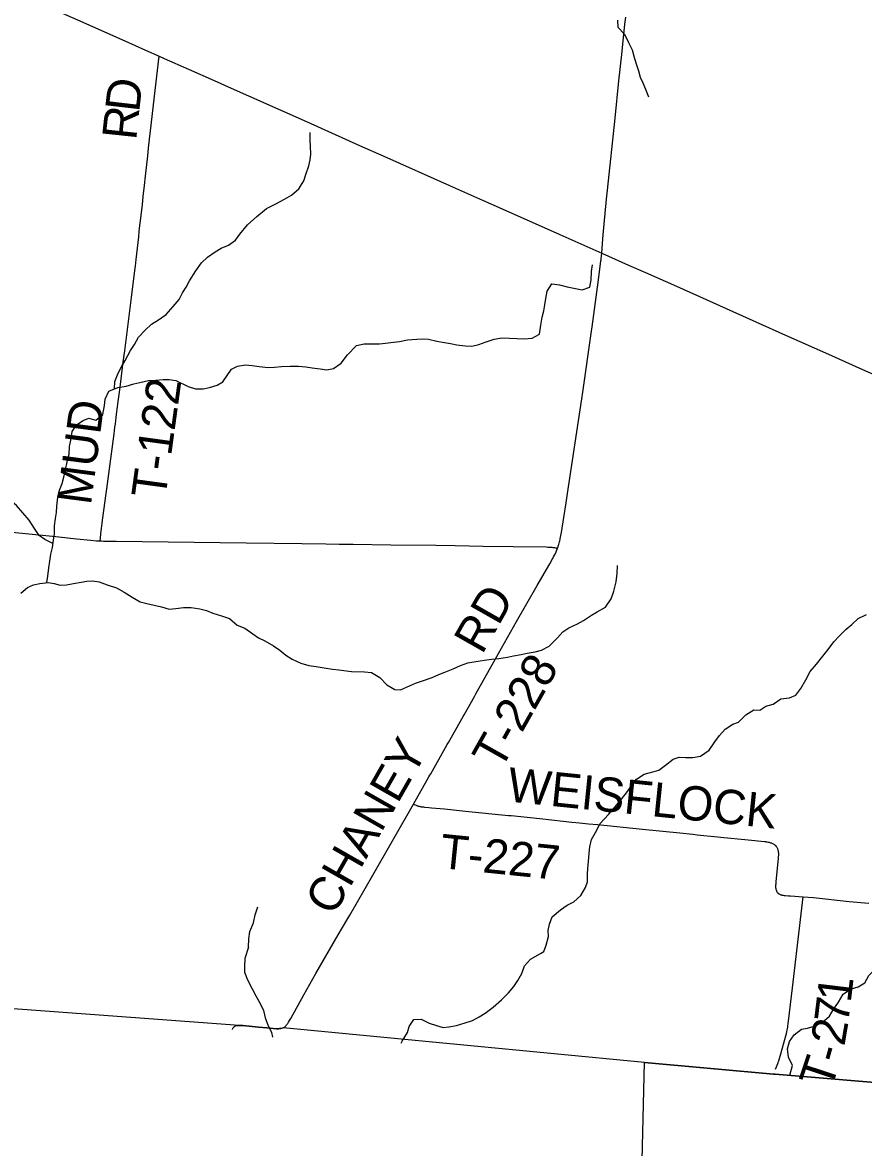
# Model space of a CAD drawing. Extents: x 1442749 to 1756758, y 235267 to 677782.
# Drawn here: x 1576295 to 1583655, y 456494 to 466342 of the extents above; entities that cross this region are included whole.
import ezdxf

# ---------------------------------------------------------------- set-up
doc = ezdxf.new("R2010")
doc.units = 0
for name, color, linetype in [('GM_X_Adjacent_County', 7, 'Continuous'), ('GM_X_County', 7, 'Continuous'), ('GM_X_County_Road', 7, 'Continuous'), ('GM_X_Minor_River', 7, 'Continuous'), ('GM_X_Township', 7, 'Continuous'), ('GM_X_Township_Road', 7, 'Continuous'), ('GM_X_Township_Road_Text', 7, 'Continuous')]:
    doc.layers.add(name, color=color, linetype=linetype)

msp = doc.modelspace()

# ---------------------------------------------------------------- linework, layer by layer
at = {"layer": 'GM_X_Adjacent_County'}
for points in [[(1581014, 432385.4), (1581190, 438279.2), (1581382.9, 444780.9), (1581566.7, 450938.8), (1581670.3, 454427.5), (1581739.3, 457239.2), (1578574.8, 457541.3), (1578554.5, 457535.7), (1578544.1, 457534.2), (1578533.7, 457533.1), (1578526, 457533), (1578517.4, 457533.8), (1578432.8, 457542.1), (1578361.1, 457548.7), (1578223.8, 457561.2), (1578209.2, 457562.2), (1578194.1, 457563.1), (1578191.7, 457563), (1578191.7, 457563), (1573961.2, 457874.5), (1570792.5, 458136.9), (1565757.1, 458560.8)], [(1581670.3, 454427.5), (1581739.3, 457239.2), (1582867, 457136.1), (1582883.1, 457134.8), (1588501.8, 456667.1), (1590579.3, 456500.9), (1590478.9, 454965.3)]]:
    msp.add_lwpolyline(points, dxfattribs=at)
at = {"layer": 'GM_X_County'}
msp.add_lwpolyline([(1590478.9, 454965.3), (1590579.3, 456500.9), (1588501.8, 456667.1), (1582883.1, 457134.8), (1582867, 457136.1), (1581739.3, 457239.2), (1578574.8, 457541.3), (1578554.5, 457535.7), (1578544.1, 457534.2), (1578533.7, 457533.1), (1578526, 457533), (1578517.4, 457533.8), (1578432.8, 457542.1), (1578361.1, 457548.7), (1578223.8, 457561.2), (1578209.2, 457562.2), (1578194.1, 457563.1), (1578191.7, 457563), (1573961.2, 457874.5), (1570792.5, 458136.9), (1565757.1, 458560.8)], dxfattribs=at)
at = {"layer": 'GM_X_County_Road'}
for points in [[(1576146.2, 466645.7), (1576350.3, 466555.7), (1576589.7, 466448.2), (1576776.2, 466367.1), (1577189.7, 466182.3), (1577372.2, 466100.6), (1577490.8, 466047.4)], [(1577490.8, 466047.4), (1577533.9, 466028.1), (1577747.3, 465934.7), (1577972.4, 465835.3), (1578122.1, 465768.1), (1578271.5, 465700.6), (1578580.4, 465563.6), (1578787.3, 465471.5), (1579245.3, 465266.2), (1579458.1, 465171.5), (1580030.3, 464916.2), (1580321.2, 464787.2), (1580492.3, 464711.6), (1580995.7, 464487.2), (1581363.4, 464323.8)], [(1581363.4, 464323.8), (1581598.3, 464219.4), (1581748.2, 464152.8), (1582018.1, 464032.9), (1582712.8, 463722), (1582973.3, 463605.4), (1583347.7, 463437.9), (1583646.9, 463303.3), (1583893.3, 463195.3)]]:
    msp.add_lwpolyline(points, dxfattribs=at)
at = {"layer": 'GM_X_Minor_River'}
for points in [[(1581501.9, 466364.2), (1581505, 466302), (1581562.3, 466239.1), (1581599.5, 466168.5), (1581630.7, 466101.9), (1581651.7, 466027.5), (1581667, 465971.2), (1581686.4, 465918.8), (1581699.7, 465864.5), (1581723.1, 465814.1), (1581746.4, 465759.7), (1581773.6, 465691.2)], [(1577100, 463134.9), (1577102, 463199), (1577131.1, 463272.7), (1577159.9, 463328.5), (1577192.7, 463382.1), (1577240.1, 463471.7), (1577274.9, 463523.3), (1577309.8, 463587), (1577366.8, 463650.4), (1577423.6, 463701.7), (1577484.2, 463739), (1577553, 463786.2), (1577614, 463855.5), (1577667, 463918.9), (1577695.9, 463974.7), (1577726.6, 464026.4), (1577757.5, 464082.1), (1577810.8, 464167.5), (1577859.9, 464239), (1577914.6, 464288.4), (1577979.4, 464333.6), (1578031.9, 464367), (1578098.4, 464394.2), (1578159.1, 464437.4), (1578197.8, 464489), (1578263.1, 464570.3), (1578346.3, 464645.4), (1578429.4, 464714.4), (1578512, 464755.4), (1578588.7, 464794.4), (1578649.3, 464831.7), (1578712.1, 464884.9), (1578757.2, 464956.5), (1578774, 465012.4), (1578799.2, 465088.2), (1578811.9, 465140.2), (1578816.7, 465190.2), (1578815.6, 465258.4), (1578812.4, 465308.6), (1578813.4, 465380.7)], [(1579217.3, 463513.4), (1579283.7, 463528.6), (1579351.9, 463529.7), (1579418.1, 463530.8), (1579472.3, 463536.1), (1579542.6, 463543.2), (1579594.8, 463550.6), (1579665.2, 463565.7), (1579745.5, 463570.7), (1579797.7, 463572), (1579847.8, 463569.3), (1579921.7, 463552.4), (1579987.8, 463541.5), (1580039.8, 463532.8), (1580095.8, 463522), (1580167.9, 463511.1), (1580226, 463508.3), (1580288.4, 463523.6), (1580352.8, 463546.8), (1580421.3, 463569.9), (1580489.7, 463581.1), (1580555.8, 463578.2), (1580622, 463577.4), (1580684.1, 463572.5), (1580756.4, 463579.6), (1580819, 463614.9), (1580830.1, 463692.9), (1580843.1, 463762.9), (1580855.9, 463818.9), (1580864.6, 463870.9), (1580875.4, 463926.9), (1580886.3, 463990.9), (1580927.2, 464054.5), (1580993.3, 464045.6), (1581061.3, 464028.7), (1581135.3, 464013.7), (1581193.3, 464000.9), (1581259.8, 464026.1), (1581270.7, 464090.1), (1581275.6, 464162.2), (1581282.5, 464222.2)], [(1576508, 461439.6), (1576516.6, 461495), (1576523.7, 461569), (1576532.6, 461627.1), (1576543.5, 461689), (1576556.3, 461745), (1576565.3, 461811), (1576574.1, 461867), (1576575.1, 461935.2), (1576582, 461999.2), (1576590.8, 462053.3), (1576595.6, 462107.3), (1576604.8, 462187.4), (1576619.7, 462249.3), (1576640.6, 462307.2), (1576657.4, 462361.1), (1576668.2, 462415), (1576689.5, 462507), (1576702.3, 462562.9), (1576707.3, 462631), (1576716.1, 462685), (1576729.2, 462761), (1576768.1, 462820.6), (1576824.8, 462857.9), (1576875.1, 462879.3), (1576934.9, 462862.5), (1576997.7, 462911.7), (1577012.9, 462989.7), (1577017.7, 463045.7), (1577050.7, 463115.5), (1577129.3, 463146.5), (1577201.5, 463157.5), (1577269.9, 463180.6), (1577322.1, 463189.9), (1577396.4, 463207), (1577462.5, 463212.1), (1577524.7, 463217.2), (1577578.8, 463218.5), (1577636.7, 463209.7), (1577744, 463156.1), (1577809.8, 463135.2), (1577875.8, 463134.3), (1577932.1, 463147.5), (1577998.5, 463168.7), (1578048.9, 463198.1), (1578085.8, 463251.7), (1578124.6, 463307.3), (1578175, 463334.7), (1578247.3, 463345.7), (1578303.3, 463340.9), (1578365.2, 463332.1), (1578445.1, 463321), (1578501.2, 463324.2), (1578561.4, 463331.4), (1578637.5, 463332.4), (1578709.6, 463333.4), (1578775.6, 463328.5), (1578829.5, 463319.7), (1578899.4, 463310.8), (1578957.4, 463302), (1579017.6, 463313.2), (1579082.3, 463360.4), (1579139.5, 463433.8), (1579217.3, 463513.4)], [(1576561.4, 461782.2), (1576491.3, 461816.1), (1576439.8, 461852.8), (1576400.6, 461913.5), (1576353.6, 461984.3), (1576298.5, 462051.2), (1576241.4, 462114.1), (1576170.2, 462175.3), (1576106.7, 462214.2), (1576050.9, 462235), (1575987.3, 462264), (1575918, 462319), (1575846.6, 462368.1), (1575789.3, 462415), (1575729.8, 462457.9), (1575668.3, 462492.8), (1575596.9, 462541.9), (1575531.8, 462609), (1575502.9, 462681.5), (1575493.9, 462755.8)], [(1579173.7, 460659.6), (1579287.1, 460658.1), (1579349.2, 460651.3), (1579422.8, 460608.3), (1579484.1, 460545.3), (1579553.8, 460504.3), (1579603.9, 460501.7), (1579682.6, 460536.8), (1579733, 460558.1), (1579803.5, 460581.3), (1579880.1, 460608.4), (1579938.6, 460633.7), (1579991, 460655), (1580063.6, 460684.1), (1580128.1, 460713.4), (1580190.6, 460736.6), (1580261, 460749.8), (1580337.4, 460760.8), (1580399.7, 460770), (1580461.9, 460775.2), (1580538.2, 460786.2), (1580592.6, 460797.6), (1580658.9, 460810.7), (1580711.2, 460820.1), (1580781.6, 460833.2), (1580837.9, 460848.5), (1580904.6, 460883.7), (1580977.7, 460955), (1581022.6, 461008.5), (1581077.2, 461041.8), (1581151.8, 461077), (1581204.4, 461108.3), (1581273.2, 461153.6), (1581323.7, 461183), (1581396.5, 461224.1), (1581445.6, 461297.7), (1581468.6, 461365.5), (1581489.7, 461445.4), (1581498.7, 461519.5), (1581501.7, 461587.6)], [(1576280.3, 461347.8), (1576339, 461397.2), (1576391.4, 461418.5), (1576445.6, 461431.8), (1576517.9, 461440.8), (1576571.8, 461432.1), (1576625.6, 461417.3), (1576679.7, 461418.6), (1576739.9, 461431.8), (1576808.2, 461442.9), (1576858.4, 461452.2), (1576910.5, 461455.5), (1576966.4, 461444.7), (1577036.1, 461419.7), (1577117.8, 461392.6), (1577185.3, 461355.6), (1577254.7, 461312.5), (1577324.2, 461271.5), (1577384.1, 461256.6), (1577445.9, 461241.7), (1577509.7, 461226.8), (1577577.5, 461207.9), (1577635.7, 461213.1), (1577703.9, 461222.2), (1577771.9, 461221.3), (1577845.8, 461210.2), (1577903.7, 461195.4), (1577961.4, 461170.6), (1578035.2, 461149.5), (1578106.9, 461124.5), (1578172.1, 461065.5), (1578239.8, 461040.5), (1578309.1, 460989.4), (1578360.7, 460956.6), (1578416.3, 460929.8), (1578491.8, 460886.7), (1578545.3, 460847.9), (1578598.7, 460803), (1578654.2, 460768.2), (1578729.8, 460735.1), (1578799.6, 460714.1), (1578865.5, 460705.2), (1578933.5, 460694.2), (1579007.3, 460681.2), (1579063.3, 460676.4), (1579173.7, 460659.6)], [(1580858.5, 458209.7), (1580877.3, 458264.3), (1580898.4, 458340.2), (1580895.1, 458394.3), (1580905.9, 458450.3), (1580930.8, 458514.1), (1581001.8, 458573.3), (1581060.5, 458614.7), (1581119.1, 458644), (1581182, 458699.3), (1581221, 458769), (1581237.8, 458820.8), (1581238.7, 458887), (1581243.3, 458937), (1581248.2, 458997.1), (1581253.1, 459069.2), (1581259.9, 459127.2), (1581274.8, 459191.2), (1581307.8, 459252.9), (1581348.9, 459330.5), (1581424.2, 459407.7), (1581481.2, 459475.1), (1581536.3, 459544.6), (1581589.3, 459610.1), (1581628.2, 459665.7), (1581669, 459717.3), (1581735.8, 459762.5), (1581810.2, 459781.6), (1581864.6, 459796.9), (1581921.3, 459840.3), (1581988.2, 459893.5), (1582042.6, 459910.9), (1582096.7, 459908.2), (1582160.9, 459907.3), (1582229.2, 459918.5), (1582304.1, 459971.6), (1582353.3, 460045.1), (1582394.1, 460100.8), (1582443, 460156.2), (1582509.8, 460199.5), (1582562.2, 460218.8), (1582625.2, 460282.2), (1582694, 460325.4), (1582746.1, 460322.7), (1582798.7, 460356.1), (1582863.1, 460375.3), (1582929.9, 460422.5), (1583006.3, 460431.6), (1583062.7, 460454.9), (1583107.6, 460512.5), (1583148.8, 460588.1), (1583187.8, 460661.7), (1583242.9, 460725.2), (1583299.9, 460794.6), (1583344.8, 460852.1), (1583395.9, 460921.6), (1583444.7, 460973.1), (1583501.7, 461030.5), (1583552.4, 461071.9), (1583609.2, 461125.3), (1583679.9, 461160.5)], [(1578271.2, 458248.5), (1578274.3, 458321.7), (1578283.3, 458385.7), (1578316.4, 458461.5), (1578331.4, 458529.4), (1578354.5, 458601.3)], [(1578271.2, 458248.5), (1578241, 458149.6), (1578236.2, 458081.5), (1578237.6, 458029.4), (1578262.9, 457963), (1578304.2, 457884.3), (1578335.6, 457821.8), (1578375, 457755.3), (1578402.4, 457692.8), (1578417.7, 457628.5), (1578441.1, 457568.1), (1578472.5, 457499.6), (1578481.3, 457460)], [(1579608.7, 457407.5), (1579618.6, 457425.5), (1579663.4, 457501.2), (1579678, 457553.1), (1579718.7, 457614.9), (1579784.9, 457618.2), (1579852.6, 457581.5), (1579918.6, 457562.8), (1579976.5, 457544.1), (1580026.6, 457549.6), (1580092.9, 457561), (1580167.3, 457584.3), (1580233.6, 457605.7), (1580292.1, 457639.2), (1580344.5, 457668.7), (1580415.1, 457722.1), (1580487.9, 457787.5), (1580548.7, 457849), (1580593.3, 457902.7), (1580629.9, 457954.4), (1580664.6, 458018.2), (1580687.4, 458084.1), (1580740.1, 458141.7), (1580827.4, 458193.1), (1580858.5, 458209.7)], [(1583009.3, 457126.4), (1583032.9, 457210.7), (1582997.6, 457285.2), (1582988.3, 457357.4), (1583007, 457421.4), (1583047.7, 457481.1), (1583112.3, 457528.5), (1583164.6, 457540), (1583222.8, 457557.5), (1583293.3, 457588.9), (1583356, 457642.3), (1583388.6, 457698.1), (1583435.4, 457765.8), (1583478.2, 457835.5), (1583540.8, 457881), (1583607.1, 457900.4), (1583667.6, 457935.8), (1583700.3, 457999.7), (1583759, 458059.2), (1583854.1, 458166.2)]]:
    msp.add_lwpolyline(points, dxfattribs=at)
at = {"layer": 'GM_X_Township'}
msp.add_lwpolyline([(1588850.7, 468024.9), (1589883.2, 461020.1), (1589954.6, 460535.5), (1590579.3, 456500.9), (1588501.8, 456667.1), (1582883.1, 457134.8), (1582867, 457136.1), (1581739.3, 457239.2), (1578574.8, 457541.3), (1578554.5, 457535.7), (1578544.1, 457534.2), (1578533.7, 457533.1), (1578526, 457533), (1578517.4, 457533.8), (1578432.8, 457542.1), (1578361.1, 457548.7), (1578223.8, 457561.2), (1578209.2, 457562.2), (1578194.1, 457563.1), (1578191.7, 457563), (1573961.2, 457874.5)], dxfattribs=at)
at = {"layer": 'GM_X_Township_Road'}
for points in [[(1581363.4, 464323.8), (1581370.8, 464408.5), (1581377.4, 464484.1), (1581406.3, 464796), (1581414.1, 464875.3), (1581480.7, 465505.3), (1581514.3, 465831.6), (1581538.4, 466063.3), (1581566.9, 466326.8), (1581573.7, 466390.3)], [(1576975, 461804.1), (1576976.6, 461825.3), (1576977.4, 461834.8), (1576977.7, 461838.3), (1576978.4, 461846.1), (1576979, 461852.3), (1576979.7, 461859.6), (1576980.6, 461868.4), (1576982.9, 461889.6), (1576986.1, 461915.9), (1576988.3, 461933.3), (1576992.3, 461963.2), (1577024, 462199.4), (1577032.1, 462260.2), (1577095.9, 462742.6), (1577103.4, 462799.3), (1577107.4, 462829.5), (1577111.1, 462858.3), (1577114, 462882), (1577117.9, 462912.7), (1577125.9, 462977.8), (1577131.7, 463023.6), (1577139.9, 463086.7), (1577148.2, 463150.2), (1577157.8, 463222.9), (1577176.5, 463370.5), (1577189.2, 463469.2), (1577249.3, 463935.9), (1577282, 464193.8), (1577283.9, 464209.6), (1577287.3, 464238.1), (1577290.5, 464267.2), (1577311.2, 464466.7), (1577316, 464513.3), (1577319.2, 464543.1), (1577324.3, 464586.9), (1577343.3, 464744.9), (1577351.8, 464818), (1577362.7, 464916.3), (1577371.5, 464997.7), (1577390.5, 465175), (1577397.7, 465240.9), (1577406.6, 465320.4), (1577415, 465393.9), (1577455.9, 465746), (1577490.8, 466047.4)], [(1580977.3, 461741), (1580978.8, 461745.2), (1580981.1, 461751.7), (1580983.5, 461758.5), (1580986, 461766.4), (1580987.8, 461772.3), (1580991.5, 461785), (1580994.5, 461795.8), (1580996.9, 461805.2), (1580999.5, 461815.9), (1581001.2, 461823.2), (1581004.2, 461836.9), (1581007.1, 461852), (1581012, 461879.1), (1581031.6, 462008.7), (1581051.5, 462138.3), (1581063.7, 462218.1), (1581190.7, 463048.2), (1581199.1, 463105.4), (1581275.5, 463641.2), (1581280.8, 463679.2), (1581336.7, 464090.7), (1581356.7, 464257.4), (1581357.6, 464264.2), (1581359, 464276.2), (1581359.7, 464283.2), (1581360.7, 464292.6), (1581361.5, 464300.3), (1581363.4, 464323.8)], [(1571248.4, 462369.6), (1571273.8, 462367.2), (1572179.8, 462280), (1572724.7, 462226.7), (1572840.9, 462215.7), (1572897.8, 462210.3), (1573409.9, 462161), (1573802.1, 462120.8), (1574053.3, 462094.9), (1574310.5, 462069.4), (1574375.8, 462062.8), (1575093.1, 461990.3), (1575576.5, 461943.5), (1575840.1, 461917), (1575897.7, 461911.1), (1576261.9, 461873.8), (1576585.1, 461842.3), (1576767.8, 461823), (1576891.5, 461809.9), (1576941.8, 461805.8), (1576957.4, 461804.8), (1576975, 461804.1)], [(1576975, 461804.1), (1576986.6, 461803.5), (1577004.6, 461802.9), (1577048, 461801.9), (1577069.4, 461801.5), (1577091.4, 461801.2), (1577114.7, 461800.9), (1578253, 461786.6), (1578738.5, 461780.1), (1578948.5, 461777.2), (1579066.6, 461775.1), (1579188, 461774.2), (1579519.3, 461769.9), (1579913, 461765.7), (1580080.3, 461763.2), (1580326.3, 461758.9), (1580588.8, 461754.9), (1580878.9, 461751), (1580892.1, 461750.7), (1580900.4, 461750.4), (1580915.3, 461749.6), (1580927.2, 461748.5), (1580937.3, 461747.3), (1580942.3, 461746.6), (1580951.8, 461745.1), (1580960.6, 461743.7), (1580967.6, 461742.6), (1580977.3, 461741)], [(1579716.9, 459499.7), (1579837.5, 459713), (1579851.9, 459738.4), (1579860, 459752.7), (1579866.9, 459764.9), (1579997, 459994.5), (1580012.4, 460021), (1580023.7, 460040.8), (1580151, 460265.8), (1580160.6, 460282.9), (1580249.1, 460442.6), (1580262.4, 460466.6), (1580459.8, 460818.3), (1580618.8, 461097.7), (1580799.4, 461413.8), (1580909.6, 461604.4), (1580923.7, 461629.1), (1580928.2, 461637), (1580935.9, 461651.1), (1580942.6, 461663.7), (1580951, 461679.7), (1580955.2, 461688.3), (1580964.8, 461708.9), (1580971.7, 461725.2), (1580975.5, 461735.8), (1580977.3, 461741)], [(1578574.8, 457541.2), (1578586.4, 457548), (1578595.4, 457555), (1578602.3, 457561.8), (1578606.2, 457566.5), (1578610.8, 457572.2), (1578615.7, 457578.8), (1578623.6, 457591.5), (1578631.5, 457605.3), (1578641.5, 457623.5), (1578755.6, 457829.7), (1578862.2, 458018.2), (1579058.3, 458355.7), (1579133.3, 458482.8), (1579159.6, 458528.2), (1579359.9, 458879), (1579716.9, 459499.7)], [(1579716.9, 459499.7), (1579721.5, 459497.4), (1579731.4, 459492.7), (1579739, 459489.4), (1579745.5, 459486.9), (1579748.9, 459485.7), (1579753.2, 459484.4), (1579759.6, 459482.5), (1579767, 459480.7), (1579771.3, 459479.8), (1579778.6, 459478.4), (1579784, 459477.5), (1579793, 459476.2), (1579803.3, 459474.9), (1579812.9, 459473.9), (1579850.2, 459470.2), (1579872.7, 459468.1), (1579986.9, 459458.1), (1580172.8, 459439.1), (1580547.1, 459401.3), (1580571.1, 459398.9), (1580821.4, 459372.8), (1581027.2, 459351), (1581101, 459343.2), (1581168.6, 459336), (1581246.7, 459328.1), (1581326.4, 459320.4), (1581719.6, 459281.6), (1582046.2, 459247.5), (1582160.4, 459236.1), (1582200.4, 459232.1), (1582377, 459214.7), (1582403.4, 459212), (1582646.6, 459187.1), (1582786.9, 459172.5), (1582795.9, 459171.5), (1582802, 459170.7), (1582810.5, 459169.3), (1582822.5, 459167.1), (1582829.8, 459165.4), (1582835.1, 459164), (1582841.5, 459162), (1582848.2, 459159.7), (1582853.1, 459157.7), (1582857.6, 459155.5), (1582868.7, 459149.4), (1582875.5, 459144.7), (1582881.6, 459139.2), (1582891, 459128.8), (1582895.7, 459122.2), (1582898.9, 459116.6), (1582901.3, 459111.4), (1582903.4, 459106), (1582905.1, 459100.2), (1582906.6, 459094.6), (1582908.5, 459083.3), (1582909.4, 459072.1), (1582909.8, 459060.7), (1582909.6, 459053.2), (1582908.9, 459037.8), (1582908.1, 459024.6), (1582897.3, 458910.2), (1582888, 458818.9), (1582886.3, 458799.9), (1582885.7, 458790.3), (1582885.5, 458785.4), (1582885.4, 458778), (1582885.5, 458774.4), (1582885.6, 458769.6), (1582886.3, 458761.6), (1582887.2, 458755.8), (1582889.1, 458748.1), (1582891.9, 458740.9), (1582896.3, 458733), (1582899.3, 458728.7), (1582902.7, 458724.6), (1582905.4, 458722), (1582908, 458719.7), (1582910.4, 458717.8), (1582913.4, 458715.7), (1582916.2, 458714), (1582918.4, 458712.8), (1582921.6, 458711.1), (1582926.5, 458708.9), (1582931.8, 458706.7), (1582935.9, 458705.3), (1582939.2, 458704.3), (1582944.3, 458703.1), (1582950.7, 458701.9), (1582959.1, 458700.6), (1582971.8, 458699.2), (1582997.7, 458697.3), (1583016.6, 458695.9), (1583127.2, 458687.6)], [(1582885.8, 457179.9), (1582907.1, 457234.6), (1582909.1, 457240.2), (1582913.7, 457253.5), (1582920.2, 457272.8), (1582926.6, 457293.9), (1582960.9, 457418.8), (1582980, 457492.9), (1582983.1, 457506.1), (1582986.1, 457519.8), (1582991.3, 457546.4), (1582993.2, 457557.5), (1582996.2, 457579.1), (1582998.7, 457598.9), (1583033.3, 457891.5), (1583127.2, 458687.6)], [(1583127.2, 458687.6), (1583215.9, 458681.3), (1583528.5, 458648.3), (1583701.7, 458632.7)], [(1578132.3, 457527.8), (1578136.6, 457538.4), (1578140.8, 457545.8), (1578145.1, 457551.4), (1578152.9, 457557), (1578159.3, 457559.3), (1578165.2, 457560.8), (1578172.3, 457562), (1578181.3, 457562.8), (1578194.2, 457563.1), (1578209.2, 457562.2), (1578223.8, 457561.2), (1578361.1, 457548.7), (1578432.8, 457542.1), (1578517.3, 457533.8), (1578525.9, 457533), (1578533.8, 457533.1), (1578544.1, 457534.2), (1578554.5, 457535.7), (1578574.8, 457541.2)]]:
    msp.add_lwpolyline(points, dxfattribs=at)

# ---------------------------------------------------------------- texts
at = {"layer": 'GM_X_Township_Road_Text'}
for s, rotation, p in [('D', 83.39731, (1577314.7, 465550.9)), ('R', 83.89793, (1577288.6, 465306.6)), ('T-122', 82.22261, (1577543.6, 462166.4)), ('MUD', 82.55454, (1576893, 462111)), ('RD', 60.37543, (1580317, 460802)), ('T-228', 60.59793, (1580478.7, 459786.9)), ('CHANEY', 60.29527, (1579014.8, 458510.1)), ('WEISFLOCK', 354.18282, (1580530, 459524.2)), ('T-227', 354.17994, (1579938.2, 458941.9)), ('1', 83.11936, (1583542.2, 457755.6)), ('7', 83.10122, (1583520, 457572)), ('2', 80.35571, (1583486.8, 457374.4)), ('-', 74.40833, (1583446.2, 457222.6)), ('T', 71.66397, (1583371.1, 456994.6))]:
    msp.add_text(s, height=300, rotation=rotation, dxfattribs=at).set_placement(p)

doc.saveas('drawing.dxf')
